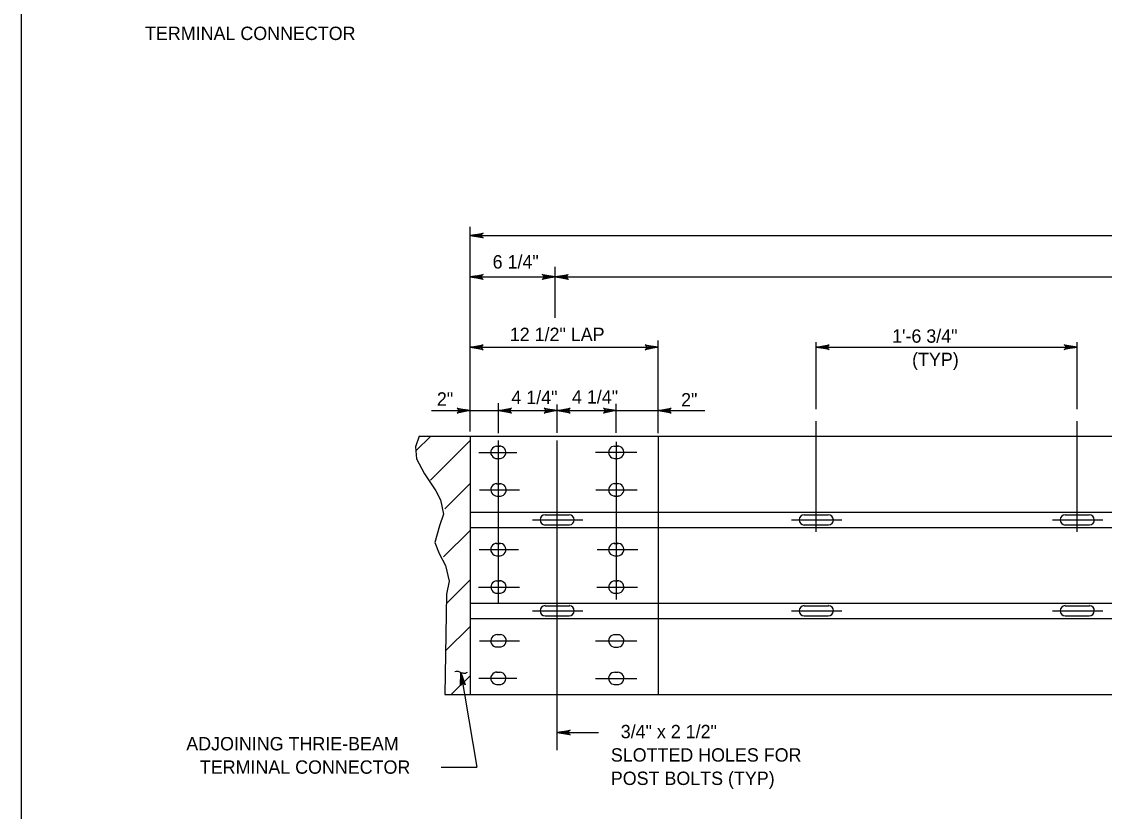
# Model space of a CAD drawing. Extents: x 632007860 to 635435983, y 295418622 to 297794622.
# Drawn here: x 632888860 to 633135813, y 296237106 to 296417297 of the extents above; entities that cross this region are included whole.
import ezdxf

# ---------------------------------------------------------------- set-up
doc = ezdxf.new("R2010")
doc.units = 0
for name, color, linetype in [('1', 7, 'Continuous'), ('8', 7, 'Continuous'), ('S-DETL-DIMS', 7, 'Continuous'), ('S-DETL-T120', 7, 'Continuous'), ('S-STEL', 7, 'Continuous')]:
    doc.layers.add(name, color=color, linetype=linetype)

msp = doc.modelspace()

# ---------------------------------------------------------------- linework, layer by layer
at = {"layer": '1'}
msp.add_line((632888860, 296027622), (632888860, 296591622), dxfattribs=at)
at = {"layer": '8'}
for p, q in [((632997595, 296323401), (632997595, 296330208)), ((633011002, 296323469), (633011002, 296329974)), ((633024496, 296323469), (633024496, 296330104)), ((633070095, 296300873), (633070095, 296326149)), ((633129627, 296300873), (633129627, 296326149)), ((632997595, 296284694), (632997595, 296321734)), ((633011002, 296251047), (633011002, 296321734)), ((633024496, 296321454), (633024496, 296285458)), ((632993167, 296319024), (633001793, 296319024)), ((633019755, 296319032), (633029160, 296319032)), ((632993257, 296310462), (633002391, 296310462)), ((633019833, 296310471), (633029262, 296310471)), ((633005366, 296303598), (633016826, 296303598)), ((633064461, 296303598), (633075920, 296303598)), ((633123992, 296303598), (633135451, 296303598)), ((632993218, 296296842), (633002160, 296296842)), ((633020141, 296296850), (633029404, 296296850)), ((632993078, 296288280), (633002404, 296288280)), ((633020026, 296288289), (633029339, 296288289)), ((633005366, 296282885), (633016826, 296282885)), ((633064461, 296282885), (633075920, 296282885)), ((633123992, 296282885), (633135451, 296282885)), ((632993257, 296276022), (633002391, 296276022)), ((633019755, 296276009), (633029160, 296276009)), ((632993167, 296267460), (633001793, 296267460)), ((633019755, 296267452), (633029160, 296267452))]:
    msp.add_line(p, q, dxfattribs=at)
at = {"layer": 'S-DETL-DIMS'}
for p, q in [((632991155, 296323801), (632991155, 296370476)), ((632991155, 296368500), (633506274, 296368500)), ((633010565, 296349711), (633010565, 296361361)), ((632991155, 296359053), (633010565, 296359053)), ((633010565, 296359053), (633486815, 296359053)), ((633034018, 296323386), (633034018, 296344567)), ((632991182, 296342984), (633034018, 296342984)), ((633070095, 296328853), (633070095, 296344146)), ((633070095, 296343012), (633129627, 296343012)), ((633129627, 296328853), (633129627, 296344146)), ((632982357, 296328536), (632997595, 296328536)), ((632997595, 296328536), (633010550, 296328536)), ((633010577, 296328536), (633024054, 296328536)), ((633024054, 296328536), (633044712, 296328536)), ((632989000, 296268784), (632992666, 296247223)), ((633011002, 296255094), (633020405, 296255094)), ((632984510, 296247223), (632992666, 296247223))]:
    msp.add_line(p, q, dxfattribs=at)
for points in [[(632991155, 296368500), (632994114, 296369055), (632994000, 296368976), (632993886, 296368897), (632993828, 296368798), (632993769, 296368698), (632993752, 296368599), (632993735, 296368500), (632993752, 296368401), (632993769, 296368301), (632993828, 296368202), (632993886, 296368103), (632994000, 296368024), (632994114, 296367945), (632991155, 296368500), (632994000, 296368024), (632993886, 296368103), (632991155, 296368500), (632993828, 296368202), (632993769, 296368301), (632991155, 296368500), (632993752, 296368401), (632993735, 296368500), (632991155, 296368500), (632993752, 296368599), (632993769, 296368698), (632991155, 296368500), (632993828, 296368798), (632993886, 296368897), (632991155, 296368500), (632994000, 296368976)], [(632991155, 296359053), (632994115, 296359608), (632994001, 296359529), (632993886, 296359450), (632993828, 296359350), (632993769, 296359251), (632993752, 296359152), (632993735, 296359053), (632993752, 296358953), (632993769, 296358854), (632993828, 296358755), (632993886, 296358656), (632994001, 296358577), (632994115, 296358498), (632991155, 296359053), (632994001, 296358577), (632993886, 296358656), (632991155, 296359053), (632993828, 296358755), (632993769, 296358854), (632991155, 296359053), (632993752, 296358953), (632993735, 296359053), (632991155, 296359053), (632993752, 296359152), (632993769, 296359251), (632991155, 296359053), (632993828, 296359350), (632993886, 296359450), (632991155, 296359053), (632994001, 296359529)], [(633010565, 296359053), (633007605, 296358498), (633007719, 296358577), (633007833, 296358656), (633007892, 296358755), (633007951, 296358854), (633007968, 296358953), (633007985, 296359053), (633007968, 296359152), (633007951, 296359251), (633007892, 296359350), (633007833, 296359450), (633007719, 296359529), (633007605, 296359608), (633010565, 296359053), (633007719, 296359529), (633007833, 296359450), (633010565, 296359053), (633007892, 296359350), (633007951, 296359251), (633010565, 296359053), (633007968, 296359152), (633007985, 296359053), (633010565, 296359053), (633007968, 296358953), (633007951, 296358854), (633010565, 296359053), (633007892, 296358755), (633007833, 296358656), (633010565, 296359053), (633007719, 296358577)], [(633010564, 296359053), (633013524, 296359608), (633013410, 296359529), (633013296, 296359450), (633013237, 296359350), (633013178, 296359251), (633013161, 296359152), (633013144, 296359053), (633013161, 296358953), (633013178, 296358854), (633013237, 296358755), (633013296, 296358656), (633013410, 296358577), (633013524, 296358498), (633010564, 296359053), (633013410, 296358577), (633013296, 296358656), (633010564, 296359053), (633013237, 296358755), (633013178, 296358854), (633010564, 296359053), (633013161, 296358953), (633013144, 296359053), (633010564, 296359053), (633013161, 296359152), (633013178, 296359251), (633010564, 296359053), (633013237, 296359350), (633013296, 296359450), (633010564, 296359053), (633013410, 296359529)], [(632991182, 296342984), (632994141, 296343539), (632993913, 296343381), (632993796, 296343183), (632993762, 296342984), (632993796, 296342786), (632993913, 296342587), (632994141, 296342429), (632991182, 296342984), (632993913, 296342587), (632993796, 296342786), (632991182, 296342984), (632993762, 296342984), (632993796, 296343183), (632991182, 296342984), (632993913, 296343381)], [(633034018, 296342984), (633031058, 296342429), (633031286, 296342587), (633031404, 296342786), (633031438, 296342984), (633031404, 296343183), (633031286, 296343381), (633031058, 296343539), (633034018, 296342984), (633031286, 296343381), (633031404, 296343183), (633034018, 296342984), (633031438, 296342984), (633031404, 296342786), (633034018, 296342984), (633031286, 296342587)], [(633070095, 296343012), (633073055, 296343567), (633072827, 296343409), (633072709, 296343211), (633072675, 296343012), (633072709, 296342814), (633072827, 296342615), (633073055, 296342457), (633070095, 296343012), (633072827, 296342615), (633072709, 296342814), (633070095, 296343012), (633072675, 296343012), (633072709, 296343211), (633070095, 296343012), (633072827, 296343409)], [(633129627, 296343012), (633126667, 296342457), (633126781, 296342536), (633126895, 296342615), (633126954, 296342715), (633127013, 296342814), (633127030, 296342913), (633127047, 296343012), (633127030, 296343112), (633127013, 296343211), (633126954, 296343310), (633126895, 296343409), (633126781, 296343488), (633126667, 296343567), (633129627, 296343012), (633126781, 296343488), (633126895, 296343409), (633129627, 296343012), (633126954, 296343310), (633127013, 296343211), (633129627, 296343012), (633127030, 296343112), (633127047, 296343012), (633129627, 296343012), (633127030, 296342913), (633127013, 296342814), (633129627, 296343012), (633126954, 296342715), (633126895, 296342615), (633129627, 296343012), (633126781, 296342536)], [(632991155, 296328536), (632988196, 296327981), (632988424, 296328139), (632988541, 296328337), (632988576, 296328536), (632988541, 296328734), (632988424, 296328933), (632988196, 296329091), (632991155, 296328536), (632988424, 296328933), (632988541, 296328734), (632991155, 296328536), (632988576, 296328536), (632988541, 296328337), (632991155, 296328536), (632988424, 296328139)], [(632997595, 296328536), (633000555, 296329091), (633000326, 296328933), (633000209, 296328734), (633000175, 296328536), (633000209, 296328337), (633000326, 296328139), (633000555, 296327981), (632997595, 296328536), (633000326, 296328139), (633000209, 296328337), (632997595, 296328536), (633000175, 296328536), (633000209, 296328734), (632997595, 296328536), (633000326, 296328933)], [(633010987, 296328536), (633008028, 296327981), (633008256, 296328139), (633008374, 296328337), (633008408, 296328536), (633008374, 296328734), (633008256, 296328933), (633008028, 296329091), (633010987, 296328536), (633008256, 296328933), (633008374, 296328734), (633010987, 296328536), (633008408, 296328536), (633008374, 296328337), (633010987, 296328536), (633008256, 296328139)], [(633011014, 296328536), (633013974, 296329091), (633013745, 296328933), (633013628, 296328734), (633013594, 296328536), (633013628, 296328337), (633013745, 296328139), (633013974, 296327981), (633011014, 296328536), (633013745, 296328139), (633013628, 296328337), (633011014, 296328536), (633013594, 296328536), (633013628, 296328734), (633011014, 296328536), (633013745, 296328933)], [(633024496, 296328536), (633021537, 296327981), (633021765, 296328139), (633021883, 296328337), (633021917, 296328536), (633021883, 296328734), (633021765, 296328933), (633021537, 296329091), (633024496, 296328536), (633021765, 296328933), (633021883, 296328734), (633024496, 296328536), (633021917, 296328536), (633021883, 296328337), (633024496, 296328536), (633021765, 296328139)], [(633034018, 296328536), (633036977, 296329091), (633036749, 296328933), (633036631, 296328734), (633036597, 296328536), (633036631, 296328337), (633036749, 296328139), (633036977, 296327981), (633034018, 296328536), (633036749, 296328139), (633036631, 296328337), (633034018, 296328536), (633036597, 296328536), (633036631, 296328734), (633034018, 296328536), (633036749, 296328933)], [(632989000, 296268784), (632990043, 296265960), (632989849, 296266158), (632989633, 296266241), (632989432, 296266241), (632989242, 296266174), (632989066, 296266025), (632988949, 296265774), (632989000, 296268784), (632989066, 296266025), (632989242, 296266174), (632989000, 296268784), (632989432, 296266241), (632989633, 296266241), (632989000, 296268784), (632989849, 296266158)], [(633011002, 296255094), (633013961, 296255649), (633013847, 296255570), (633013733, 296255491), (633013674, 296255392), (633013615, 296255293), (633013598, 296255193), (633013581, 296255094), (633013598, 296254995), (633013615, 296254896), (633013674, 296254796), (633013733, 296254697), (633013847, 296254618), (633013961, 296254539), (633011002, 296255094), (633013847, 296254618), (633013733, 296254697), (633011002, 296255094), (633013674, 296254796), (633013615, 296254896), (633011002, 296255094), (633013598, 296254995), (633013581, 296255094), (633011002, 296255094), (633013598, 296255193), (633013615, 296255293), (633011002, 296255094), (633013674, 296255392), (633013733, 296255491), (633011002, 296255094), (633013847, 296255570)]]:
    msp.add_lwpolyline(points, dxfattribs=at)
msp.add_spline([(632987648, 296268981), (632988226, 296269107), (632988883, 296268841), (632989483, 296268682), (632990168, 296268656), (632990516, 296268890)], degree=3, dxfattribs=at)
at = {"layer": 'S-STEL'}
for p, q in [((632978793, 296319367), (632982169, 296322743)), ((632979524, 296322712), (632991155, 296322712)), ((632991155, 296322721), (633506274, 296322721)), ((632991155, 296322721), (632991155, 296263763)), ((633034018, 296322721), (633034018, 296263763)), ((632982130, 296312696), (632991169, 296321736)), ((632997143, 296320433), (632998030, 296320433)), ((633024041, 296320443), (633024928, 296320443)), ((632997195, 296317613), (632998042, 296317613)), ((633024092, 296317621), (633024940, 296317621)), ((632985406, 296306145), (632991117, 296311855)), ((632997156, 296311873), (632998042, 296311873)), ((633024041, 296311882), (633024928, 296311882)), ((632997208, 296309051), (632998056, 296309051)), ((633024092, 296309060), (633024940, 296309060)), ((632991155, 296305403), (633506274, 296305403)), ((633008278, 296304779), (633013724, 296304779)), ((633067372, 296304779), (633072818, 296304779)), ((633126903, 296304779), (633132350, 296304779)), ((632985106, 296295183), (632991136, 296301211)), ((632991155, 296301901), (633506274, 296301901)), ((633008278, 296302446), (633013814, 296302446)), ((633067372, 296302446), (633072908, 296302446)), ((633126903, 296302446), (633132440, 296302446)), ((632997143, 296298253), (632998030, 296298253)), ((633024041, 296298261), (633024928, 296298261)), ((632997195, 296295431), (632998042, 296295431)), ((633024092, 296295441), (633024940, 296295441)), ((632985805, 296284627), (632991143, 296289965)), ((632997168, 296289691), (632998055, 296289691)), ((633024054, 296289700), (633024940, 296289700)), ((632997220, 296286869), (632998069, 296286869)), ((633024104, 296286878), (633024953, 296286878)), ((632991155, 296284583), (633506274, 296284583)), ((633008278, 296284038), (633013814, 296284038)), ((633067372, 296284038), (633072908, 296284038)), ((633126903, 296284038), (633132440, 296284038)), ((632991155, 296281081), (633506274, 296281081)), ((633008278, 296281704), (633013724, 296281704)), ((633067372, 296281704), (633072818, 296281704)), ((633126903, 296281704), (633132350, 296281704)), ((632985553, 296273720), (632991136, 296279302)), ((632997208, 296277433), (632998056, 296277433)), ((633024092, 296277423), (633024940, 296277423)), ((632997156, 296274611), (632998042, 296274611)), ((633024041, 296274602), (633024928, 296274602)), ((632986850, 296263763), (632991143, 296268056)), ((632997195, 296268870), (632998042, 296268870)), ((633024092, 296268862), (633024940, 296268862)), ((632997143, 296266050), (632998030, 296266050)), ((633024041, 296266041), (633024928, 296266041)), ((632985377, 296263763), (632991155, 296263763)), ((632991155, 296263763), (633050679, 296263763)), ((632991155, 296263763), (633506274, 296263763))]:
    msp.add_line(p, q, dxfattribs=at)
msp.add_lwpolyline([(632979524, 296322712), (632978715, 296320257), (632978959, 296317508), (632980746, 296314091), (632983341, 296310276), (632984394, 296308169), (632985049, 296304918), (632984163, 296302246), (632983097, 296298431), (632984073, 296295913), (632985537, 296293241), (632986346, 296289593), (632985781, 296286664), (632985377, 296263763)], dxfattribs=at)
for centre, radius, start, end in [((632997265, 296319027), 1411, 90.78448, 272.3509), ((632997908, 296319027), 1411, 272.3509, 93.91733), ((633024162, 296319036), 1411, 90.78448, 272.3509), ((633024805, 296319036), 1411, 272.3509, 93.91733), ((632997278, 296310466), 1411, 90.78448, 272.3509), ((632997987, 296310453), 1411, 272.3509, 93.91733), ((633024162, 296310475), 1411, 90.78448, 272.3509), ((633024805, 296310475), 1411, 272.3509, 93.91733), ((633008290, 296303611), 1167, 90.62861, 268.74141), ((633013737, 296303611), 1167, 273.17641, 91.27588), ((633067385, 296303611), 1167, 90.62861, 268.74141), ((633072832, 296303611), 1167, 273.17641, 91.27588), ((633126916, 296303611), 1167, 90.62861, 268.74141), ((633132363, 296303611), 1167, 273.17641, 91.27588), ((633013737, 296303611), 1167, 270.63406, 274.39637), ((633013737, 296303611), 1167, 270.63406, 274.39637), ((633072832, 296303611), 1167, 270.63406, 274.39637), ((633072832, 296303611), 1167, 270.63406, 274.39637), ((633132363, 296303611), 1167, 270.63406, 274.39637), ((633132363, 296303611), 1167, 270.63406, 274.39637), ((632997265, 296296845), 1411, 90.78448, 272.3509), ((632997908, 296296845), 1411, 272.3509, 93.91733), ((633024162, 296296854), 1411, 90.78448, 272.3509), ((633024805, 296296854), 1411, 272.3509, 93.91733), ((632997291, 296288284), 1411, 90.78448, 272.3509), ((632997933, 296288284), 1411, 272.3509, 93.91733), ((633024175, 296288293), 1411, 90.78448, 272.3509), ((633024818, 296288293), 1411, 272.3509, 93.91733), ((633008290, 296282873), 1167, 91.25859, 269.37139), ((633013737, 296282873), 1167, 268.72412, 86.82359), ((633013737, 296282873), 1167, 85.60363, 89.36594), ((633013737, 296282873), 1167, 85.60363, 89.36594), ((633067385, 296282873), 1167, 91.25859, 269.37139), ((633072832, 296282873), 1167, 268.72412, 86.82359), ((633072832, 296282873), 1167, 85.60363, 89.36594), ((633072832, 296282873), 1167, 85.60363, 89.36594), ((633126916, 296282873), 1167, 91.25859, 269.37139), ((633132363, 296282873), 1167, 268.72412, 86.82359), ((633132363, 296282873), 1167, 85.60363, 89.36594), ((633132363, 296282873), 1167, 85.60363, 89.36594), ((632997278, 296276018), 1411, 87.6491, 269.21552), ((632997987, 296276031), 1411, 266.08267, 87.6491), ((633024162, 296276009), 1411, 87.6491, 269.21552), ((633024805, 296276009), 1411, 266.08267, 87.6491), ((632997265, 296267456), 1411, 87.6491, 269.21552), ((632997908, 296267456), 1411, 266.08267, 87.6491), ((633024162, 296267447), 1411, 87.6491, 269.21552), ((633024805, 296267447), 1411, 266.08267, 87.6491)]:
    msp.add_arc(centre, radius, start, end, dxfattribs=at)

# ---------------------------------------------------------------- texts
at = {"layer": 'S-DETL-T120'}
for s, height, p in [('TERMINAL CONNECTOR', 3048.01, (632917007, 296413105)), ('6 1/4"', 3048, (632996286, 296360970)), ('12 1/2" LAP', 3048.01, (633000202, 296344422)), (' 1\'-6 3/4"', 3048, (633086273, 296344036)), ('(TYP)', 3048, (633091961, 296338702)), ('2"', 3048, (632983572, 296329670)), ('4 1/4"', 3048, (633000566, 296330040)), ('4 1/4"', 3048, (633014385, 296330141)), ('2"', 3048, (633039275, 296329487)), ('  3/4" x 2 1/2"', 3048.01, (633023247, 296253789)), ('ADJOINING THRIE-BEAM', 3048.01, (632926410, 296251018)), ('SLOTTED HOLES FOR', 3048.01, (633023247, 296248455)), ('TERMINAL CONNECTOR', 3048.01, (632929506, 296245684)), ('POST BOLTS (TYP)', 3048.01, (633023247, 296243121))]:
    msp.add_text(s, height=height, dxfattribs=at).set_placement(p)

doc.saveas('drawing.dxf')
